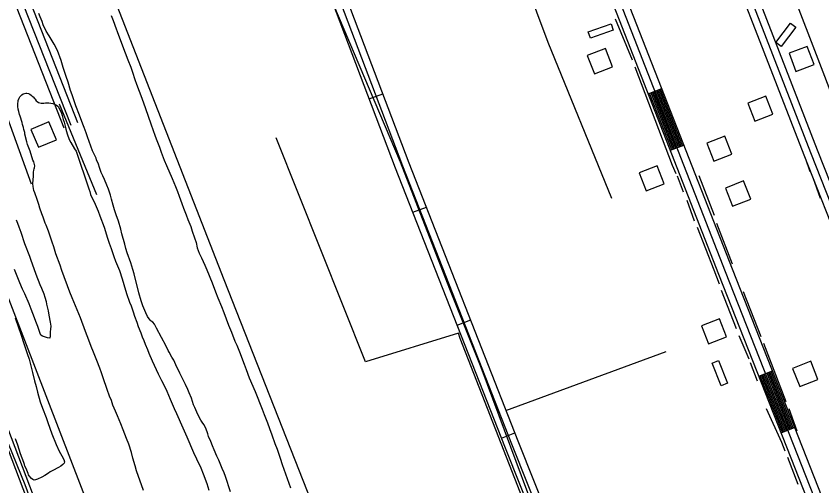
# Model space of a CAD drawing. Extents: x 3445503 to 3483459, y 540493 to 566012.
# Drawn here: x 3476792 to 3478450, y 547139 to 548107 of the extents above; entities that cross this region are included whole.
import ezdxf

# ---------------------------------------------------------------- set-up
doc = ezdxf.new("R2010")
doc.units = 0
for name, color, linetype in [('V-BLDG-OTLN', 7, 'Continuous'), ('V-DTCH-CNTR', 7, 'Continuous'), ('V-ROAD-CNTR', 7, 'Continuous'), ('V-SITE-VEGE', 7, 'Continuous'), ('V-TOPO-SHOR', 7, 'Continuous')]:
    doc.layers.add(name, color=color, linetype=linetype)

msp = doc.modelspace()

# ---------------------------------------------------------------- linework, layer by layer
at = {"layer": 'V-BLDG-OTLN'}
for points in [[(3478020.9, 548078), (3477973.8, 548061.4), (3477969.1, 548074.6), (3478016.3, 548091.2)], [(3478355.3, 548053), (3478385.4, 548092.9), (3478396.6, 548084.4), (3478366.4, 548044.5)], [(3478019.1, 548002.8), (3478004.7, 548040.1), (3477967.4, 548025.7), (3477981.9, 547988.4)], [(3478382.7, 548030.6), (3478396.9, 547993.2), (3478434.3, 548007.4), (3478420.1, 548044.8)], [(3478349.3, 547905.2), (3478334.8, 547942.5), (3478297.5, 547928), (3478312.1, 547890.7)], [(3476874.4, 547852.5), (3476858.7, 547889.2), (3476821.9, 547873.5), (3476837.6, 547836.8)], [(3478213.4, 547845.2), (3478228, 547808), (3478265.2, 547822.6), (3478250.6, 547859.8)], [(3478125.8, 547761.6), (3478111.4, 547798.9), (3478074.1, 547784.4), (3478088.5, 547747.1)], [(3478251.9, 547752.7), (3478266.5, 547715.5), (3478303.7, 547730.1), (3478289.1, 547767.4)], [(3478253.9, 547446.1), (3478239.5, 547483.4), (3478202.2, 547469), (3478216.6, 547431.7)], [(3478242.7, 547345.6), (3478224.4, 547392.2), (3478237.4, 547397.3), (3478255.7, 547350.8)], [(3478390, 547381.2), (3478404.6, 547344), (3478441.8, 547358.6), (3478427.2, 547395.8)]]:
    msp.add_lwpolyline(points, close=True, dxfattribs=at)
at = {"layer": 'V-DTCH-CNTR'}
msp.add_line((3476880.5, 547926.7), (3476957.2, 547739.5), dxfattribs=at)
for points in [[(3476437.3, 548526.7), (3476434.1, 548478.5), (3476435.2, 548450.8), (3476435, 548431.5), (3476439.6, 548412.1), (3476452.4, 548379.6), (3476497.5, 548270), (3476551.4, 548141.8), (3476555.5, 548136.2), (3476571.3, 548134.7), (3476585.2, 548138), (3476601.1, 548143.4), (3476621.9, 548150.7), (3476633, 548154.1), (3476653.7, 548153.2), (3476668.8, 548145.4), (3476698, 548105.1), (3476747.7, 547967.9), (3476822.9, 547761.4)], [(3477360.8, 548374.7), (3477490.9, 548410.6), (3477682, 548473.5), (3477698.6, 548476.1), (3477719.8, 548462.8), (3477751.1, 548418.3), (3477773.9, 548353.2), (3477814.2, 548247.2), (3477886.1, 548053.2), (3478017.3, 547732.3)], [(3477582.7, 547806.1), (3477445.5, 548129.4), (3477368, 548339.3), (3477362.6, 548352.5), (3477353.6, 548355.4), (3477338.4, 548354.8), (3477221.8, 548327), (3477133.2, 548305.2)], [(3477156.5, 546195.8), (3477105.9, 546330.5), (3477000.6, 546608), (3476910.6, 546868.2), (3476810.5, 547141.2), (3476723.4, 547354.3), (3476627, 547605.8), (3476555.6, 547812.2)], [(3478134.8, 546407.7), (3478117.5, 546447.3), (3478104.4, 546479.7), (3478088.7, 546515.7), (3478027.8, 546662.2), (3477922.5, 546939.8), (3477845.2, 547125.1), (3477748.9, 547382.8), (3477684.1, 547544.6), (3477582.7, 547806.1)]]:
    msp.add_lwpolyline(points, dxfattribs=at)
at = {"layer": 'V-ROAD-CNTR'}
for p, q in [((3478092.9, 547947), (3478120.8, 547957.9)), ((3477518.6, 547936.5), (3477546.7, 547947.1)), ((3478138.3, 547830.6), (3478166.2, 547841.4)), ((3477608.2, 547702.9), (3477636.2, 547713.8)), ((3477699.4, 547470.1), (3477727.3, 547481)), ((3478320.5, 547364.9), (3478348.5, 547375.9)), ((3478366.3, 547248.6), (3478394.2, 547259.6)), ((3477790.5, 547237.3), (3477818.5, 547248.2))]:
    msp.add_line(p, q, dxfattribs=at)
for points in [[(3477071.8, 551327.3), (3477494.8, 550222), (3477811.1, 549406.2), (3478152.8, 548533.8), (3478426.9, 547826.4), (3478672, 547204.9), (3478722.1, 547082.6), (3478796.9, 546893), (3478864.3, 546709.9)], [(3477085.9, 551332.7), (3477508.8, 550227.4), (3477825.1, 549411.7), (3478166.8, 548539.2), (3478440.8, 547831.9), (3478685.9, 547210.5), (3478736, 547088.2), (3478810.9, 546898.4), (3478878.4, 546715.1)], [(3478627.4, 546625.9), (3478252, 547580.2), (3477978.8, 548281), (3477592.9, 549272.3), (3477302.5, 550016.9), (3476951.6, 550923.6), (3476882.3, 551103.7), (3476836.6, 551207.4)], [(3478613.4, 546620.5), (3478238, 547574.7), (3477964.8, 548275.5), (3477578.9, 549266.9), (3477288.6, 550011.5), (3476937.6, 550918.2), (3476868.4, 551098), (3476822.8, 551201.3)], [(3478296.3, 546039.2), (3478195.7, 546296.9), (3478120.9, 546488), (3477825.2, 547231), (3477600.7, 547804.3), (3477368.4, 548418.2), (3477244.1, 548737.9), (3476896.7, 549634.2), (3476496.3, 550631.4), (3476398.8, 550925.5)], [(3476396.2, 550885.7), (3476482.2, 550626.2), (3476882.7, 549628.7), (3477230.1, 548732.5), (3477354.4, 548412.9), (3477586.7, 547798.9), (3477811.3, 547225.5), (3478106.9, 546482.4), (3478181.8, 546291.4), (3478282.2, 546034.2)], [(3475837.8, 550563.2), (3475922.6, 550338.7), (3476245.2, 549528.7), (3476396.4, 549140.1), (3476641.7, 548506.4), (3476770.4, 548182.1), (3476890.1, 547876.8)], [(3475851.8, 550568.5), (3475936.6, 550344.1), (3476259.2, 549534.2), (3476410.4, 549145.6), (3476655.7, 548511.8), (3476784.4, 548187.6), (3476904.1, 547882.3)], [(3475865.9, 550573.8), (3475950.6, 550349.5), (3476273.1, 549539.7), (3476424.4, 549151), (3476669.7, 548517.3), (3476798.4, 548193.1), (3476918.1, 547887.8)], [(3478520.9, 547813.3), (3478456.6, 547982.5), (3478379.3, 548183), (3478306.6, 548373.9), (3478223.9, 548591.7), (3478160.7, 548748.8), (3478097.6, 548912.6), (3478009, 549131.2)], [(3478188.6, 548400), (3478412.9, 547821), (3478658.1, 547199.3), (3478708.2, 547077), (3478739.8, 546996.7)], [(3478266.1, 546034.1), (3478167.8, 546285.9), (3478093, 546476.9), (3477797.3, 547220), (3477572.7, 547793.5), (3477354.3, 548370.8)], [(3478530.6, 546913), (3478265.9, 547585.7), (3477992.7, 548286.4), (3477980.6, 548317.7)], [(3477244.5, 546034.3), (3477027.1, 546592), (3476678, 547511.4), (3476514.3, 547958), (3476486.9, 548010.2), (3476455.2, 548029.4)], [(3477230.5, 546028.9), (3477013.1, 546586.6), (3476664, 547506.2), (3476500.6, 547951.9), (3476475.6, 547999.5), (3476447.6, 548016.4)], [(3478163.4, 547840.4), (3478118, 547956.8)], [(3478141.1, 547831.6), (3478095.7, 547948.1)], [(3478143.9, 547832.7), (3478098.5, 547949.2)], [(3478146.7, 547833.8), (3478101.3, 547950.3)], [(3478149.4, 547834.9), (3478104, 547951.4)], [(3478152.2, 547836), (3478106.8, 547952.5)], [(3478155, 547837.1), (3478109.6, 547953.6)], [(3478157.8, 547838.2), (3478112.4, 547954.6)], [(3478160.6, 547839.3), (3478115.2, 547955.7)], [(3478369.1, 547249.7), (3478323.3, 547366)], [(3478371.9, 547250.8), (3478326.1, 547367.1)], [(3478374.7, 547251.9), (3478328.9, 547368.2)], [(3478377.5, 547253), (3478331.7, 547369.3)], [(3478380.3, 547254.1), (3478334.5, 547370.4)], [(3478383.1, 547255.2), (3478337.3, 547371.5)], [(3478385.8, 547256.3), (3478340.1, 547372.6)], [(3478388.6, 547257.4), (3478342.9, 547373.7)], [(3478391.4, 547258.5), (3478345.7, 547374.8)]]:
    msp.add_lwpolyline(points, dxfattribs=at)
at = {"layer": 'V-SITE-VEGE'}
for points in [[(3477232.7, 547126.9), (3477222.8, 547158.6), (3477220.1, 547165.8), (3477216, 547175.3), (3477213.3, 547181.8), (3477208.8, 547192.2), (3477204.9, 547200.5), (3477199.5, 547213.2), (3477196, 547221.8), (3477192.1, 547230.3), (3477187.8, 547240.9), (3477186, 547246.2), (3477182.3, 547257.8), (3477178.1, 547265.6), (3477174.6, 547270.5), (3477172.1, 547274.5), (3477165.9, 547286), (3477159.3, 547300.4), (3477156.9, 547306.3), (3477154.6, 547312.8), (3477152.4, 547320), (3477148.1, 547331.2), (3477145.2, 547337.8), (3477140.5, 547348.1), (3477128.7, 547371.2), (3477120.6, 547388.6), (3477115.9, 547397.9), (3477112.2, 547404.5), (3477106.8, 547414.4), (3477104.7, 547418), (3477099.8, 547428.2), (3477091.1, 547445.1), (3477080.6, 547464.2), (3477076.2, 547472.2), (3477073.3, 547476.3), (3477069.3, 547478.6), (3477067.7, 547480.6), (3477062.3, 547488.2), (3477058.6, 547495.4), (3477052.2, 547510.2), (3477050.4, 547516.1), (3477049.3, 547520.3), (3477044.5, 547537.2), (3477034.8, 547576.1), (3477032.1, 547585.2), (3477027.4, 547598.9), (3477020.2, 547619.2), (3477017.4, 547628.5), (3477015.2, 547637.4), (3477009.3, 547658.7), (3477006.8, 547668.4), (3477002.4, 547684.3), (3476997.5, 547698), (3476994.4, 547707.7), (3476991.6, 547717.5), (3476988.1, 547730.1), (3476985.7, 547738.2), (3476981.6, 547750.4), (3476978.5, 547758.7), (3476973.6, 547770.3), (3476970.1, 547778.1), (3476966.8, 547785.1), (3476963.3, 547795.3), (3476961.3, 547801.8), (3476957.3, 547810.7), (3476956.1, 547814.7), (3476949.1, 547829.3), (3476938.5, 547858.7), (3476935.6, 547866.3), (3476931.7, 547877.5), (3476929, 547884.3), (3476922.3, 547902.7), (3476914.7, 547922.6), (3476907.1, 547944.8), (3476903.6, 547954.1), (3476898.5, 547970.8), (3476894.5, 547982.8), (3476888.7, 548001.6), (3476884.3, 548015.4), (3476876.5, 548036.3), (3476869.9, 548049.6), (3476859.3, 548066.8), (3476853.3, 548076.3), (3476847.5, 548089), (3476845.3, 548096.2), (3476841.4, 548106), (3476838.5, 548112.5)], [(3476987.4, 548108.7), (3476991.5, 548098.1), (3476997.2, 548081.2), (3476999.3, 548075.5), (3477010.5, 548045.7), (3477021.6, 548017.1), (3477027.4, 548001.7), (3477031.3, 547991.7), (3477036.1, 547976.5), (3477039.6, 547966.6), (3477045.2, 547952.6), (3477048.2, 547943.3), (3477053.6, 547928.7), (3477062.6, 547902.9), (3477069.9, 547882.9), (3477073.2, 547873.5), (3477077.9, 547859.6), (3477081.2, 547850.7), (3477086.5, 547836.8), (3477090.2, 547826.6), (3477096.6, 547810.5), (3477101.3, 547799.5), (3477112.6, 547772.2), (3477119.4, 547756.2), (3477123.5, 547746), (3477127.2, 547736.1), (3477132.9, 547721.1), (3477136.4, 547711.5), (3477141.7, 547697.8), (3477145.2, 547688.3), (3477151, 547673.5), (3477153.8, 547664.2), (3477158.5, 547650), (3477162, 547640.7), (3477164.6, 547629.7), (3477168.7, 547618.9), (3477173.1, 547609.2), (3477180.1, 547594.2), (3477184.4, 547584.2), (3477194.9, 547557.4), (3477202.2, 547538.8), (3477206.8, 547526.5), (3477214.4, 547508.5), (3477219.1, 547496.7), (3477229.1, 547470), (3477234.7, 547455.7), (3477241.9, 547437.5), (3477245.8, 547428.8), (3477251.3, 547415.3), (3477260.7, 547389.7), (3477264.8, 547378.9), (3477271.6, 547362), (3477283.7, 547333.6), (3477288.1, 547323.2), (3477294, 547307.6), (3477298.3, 547297.2), (3477302.4, 547286), (3477309, 547269.1), (3477313.3, 547257.1), (3477318, 547244.6), (3477324.4, 547226.8), (3477328.7, 547214.6), (3477334.8, 547196.2), (3477339.5, 547183.3), (3477346, 547163.8), (3477356.3, 547135.1)], [(3476796, 547915.2), (3476794.8, 547921.1), (3476794.9, 547925.3), (3476796, 547933.3), (3476797.7, 547938.1), (3476799.2, 547940.6), (3476803.3, 547944.6), (3476806.2, 547946.7), (3476811.3, 547948.1), (3476813.6, 547948.1), (3476817, 547947.4), (3476819.5, 547946.5), (3476822.9, 547944), (3476824.5, 547942.5), (3476826.4, 547941), (3476829.1, 547937.2), (3476830.6, 547935.7), (3476832.9, 547932.9), (3476834.7, 547931.4), (3476837.9, 547929.3), (3476843.3, 547928), (3476848.6, 547927.9), (3476852.2, 547928.3), (3476858.7, 547928.2), (3476863.1, 547927.7), (3476867.3, 547926.9), (3476872.2, 547925.1), (3476874.7, 547923.8), (3476877.2, 547921.7), (3476878.6, 547920), (3476884.8, 547907.1), (3476886.5, 547902.2), (3476888.7, 547894), (3476890.5, 547888.3), (3476892.5, 547880.1), (3476894.2, 547873.9), (3476896.8, 547864.8), (3476901.1, 547853.2), (3476904.4, 547846.6), (3476911.9, 547833.5), (3476915.2, 547829.1), (3476941.6, 547751.3), (3476943, 547745.6), (3476945, 547739.9), (3476954.3, 547719.5), (3476960.5, 547705.1), (3476964.2, 547695.4), (3476972.6, 547672.4), (3476979.7, 547649.3), (3476983.2, 547639.2), (3476987.3, 547628), (3476992.8, 547612.1), (3476996.5, 547602), (3477002, 547587.6), (3477004.1, 547582.7), (3477010, 547565.6), (3477013, 547554.4), (3477018.5, 547535.8), (3477025.1, 547517.9), (3477028.2, 547510), (3477032.5, 547497.8), (3477035.3, 547489.1), (3477040, 547476.4), (3477043.1, 547467.7), (3477048, 547454.8), (3477050.9, 547446.4), (3477054.2, 547439), (3477057.1, 547431.2), (3477061.8, 547420.2), (3477064.9, 547412.5), (3477071.9, 547396.5), (3477079.7, 547379.3), (3477084.2, 547370.2), (3477091, 547356), (3477095.6, 547347.3), (3477102, 547334.2), (3477105.1, 547326.2), (3477108.5, 547317.5), (3477116.6, 547298.7), (3477121.5, 547288.3), (3477134.9, 547259.1), (3477142.7, 547240.3), (3477156.9, 547208.1), (3477163.1, 547195.2), (3477171.8, 547176.6), (3477176.7, 547164.1), (3477184.1, 547143.8), (3477188.3, 547130.5)], [(3477053.7, 547129.3), (3477039.4, 547170.1), (3477036.4, 547180.7), (3477032.1, 547196.6), (3477028.8, 547208), (3477023.3, 547224.9), (3477019, 547236.5), (3477012.1, 547254.9), (3477007.1, 547267.2), (3477000.1, 547283.5), (3476996, 547292.8), (3476990.9, 547305.7), (3476987.6, 547314.8), (3476984.1, 547323.9), (3476979, 547338), (3476970.8, 547362.1), (3476967.1, 547371.8), (3476963.7, 547382), (3476957.7, 547397.4), (3476950.9, 547414.6), (3476946, 547426.4), (3476941.3, 547439.1), (3476934.3, 547457.1), (3476923.9, 547485.4), (3476907.2, 547526.4), (3476902.3, 547538.3), (3476885.9, 547583.3), (3476882, 547593.7), (3476873.6, 547617.6), (3476869.1, 547631.7), (3476865.9, 547641.5), (3476857.9, 547663.9), (3476853.2, 547676.6), (3476851.3, 547680.8), (3476847.4, 547692.6), (3476844.8, 547699.8), (3476840.7, 547711.4), (3476838.4, 547719), (3476835, 547729.2), (3476830, 547743.1), (3476828.2, 547748), (3476826.6, 547755.8), (3476826.2, 547761.3), (3476826.8, 547770.6), (3476827.4, 547776.9), (3476827.7, 547785.3), (3476828.2, 547789.7), (3476828.7, 547792.2), (3476829.3, 547794.8), (3476829.8, 547798.5), (3476829.4, 547801.5), (3476827.8, 547806.6), (3476826.3, 547810.2), (3476820.2, 547828.6), (3476815.3, 547842.3), (3476813.4, 547847.8), (3476809.8, 547863.6), (3476809.2, 547867.6), (3476807.8, 547873.6), (3476806.6, 547877.8), (3476805, 547884.1), (3476803.7, 547887.7), (3476799.7, 547900.8), (3476798.6, 547904.6), (3476797.2, 547910.9), (3476796, 547915.2)], [(3476791.6, 547687.7), (3476794.2, 547680.3), (3476797.1, 547673.1), (3476801.2, 547661.7), (3476809, 547638.7), (3476819.2, 547612.7), (3476822.1, 547604.6), (3476824.5, 547596.8), (3476832.1, 547575.7), (3476840.5, 547554.3), (3476844, 547546.3), (3476848.3, 547534.8), (3476850.4, 547528.1), (3476853.4, 547518.8), (3476854.4, 547513.3), (3476856.2, 547505.1), (3476857.7, 547499.6), (3476858.6, 547490.9), (3476861.6, 547476.6), (3476863, 547468.3), (3476862.5, 547461.8), (3476861.8, 547456.3), (3476861.6, 547448.6), (3476860.9, 547443.5), (3476856.4, 547444), (3476845.7, 547447.7), (3476842.2, 547450), (3476841.4, 547453), (3476836.5, 547467.4), (3476832.2, 547478.1), (3476829.1, 547485.3), (3476822.5, 547503.3), (3476818.2, 547514.3), (3476809.4, 547535), (3476805, 547544.3), (3476799.3, 547557.7), (3476788.2, 547584.8)], [(3476789.9, 547485.5), (3476797.2, 547463.3), (3476800.7, 547453.8), (3476809.1, 547428.5), (3476814.2, 547412), (3476818.1, 547400.6)], [(3476818.1, 547400.6), (3476822.3, 547384.1), (3476825.4, 547372.9), (3476829.4, 547355.6), (3476832.7, 547344.2), (3476835.5, 547332.1), (3476841.2, 547312.5), (3476845.9, 547299), (3476853.1, 547280.1), (3476857.2, 547269.8), (3476865.4, 547246.3), (3476874.2, 547224.3), (3476880.4, 547210.6), (3476885.7, 547200.8), (3476889.5, 547193.6), (3476890.9, 547188.5), (3476890.2, 547186.2), (3476887.9, 547183.1), (3476883.4, 547180), (3476878.8, 547177.1), (3476867.5, 547170.7), (3476862, 547167.8), (3476858, 547165.5), (3476850.8, 547160.7), (3476844.6, 547157.2), (3476835.5, 547152.9), (3476831.7, 547151.4), (3476828.4, 547150.8), (3476826.3, 547152.1), (3476823.3, 547154.5), (3476818.5, 547159.6), (3476817.1, 547161.7), (3476816.1, 547164.7), (3476813.4, 547171.2), (3476812.2, 547174.8), (3476809.7, 547180.1), (3476808.7, 547183.3), (3476807.2, 547187.1), (3476800.9, 547205.1), (3476798, 547213.9), (3476795, 547223), (3476790.3, 547236.1)]]:
    msp.add_lwpolyline(points, dxfattribs=at)
at = {"layer": 'V-TOPO-SHOR'}
for p, q in [((3478024.8, 548101.5), (3478059.6, 548017)), ((3478065.4, 548002.8), (3478141.9, 547800.1)), ((3478416.8, 547812.8), (3478425.2, 547786.7)), ((3478141.9, 547800.1), (3478149.8, 547782.5)), ((3478152.4, 547778.1), (3478164.4, 547745.4)), ((3478197.1, 547778.8), (3478228.5, 547697.3)), ((3478431.4, 547774.4), (3478446.4, 547732.3)), ((3478172, 547727.6), (3478187.6, 547685.5)), ((3478233.5, 547680.7), (3478265.7, 547596.5)), ((3478242.6, 547542.5), (3478274, 547463.2)), ((3478288.5, 547539.9), (3478324.9, 547446.7)), ((3478279.5, 547449.3), (3478299.9, 547401)), ((3478329.9, 547433.4), (3478375.8, 547313.1)), ((3478129.1, 547415.3), (3477799.1, 547293.7)), ((3478302.9, 547393.3), (3478317, 547355.6)), ((3478381.9, 547298.7), (3478399, 547252.8)), ((3478379.7, 547198.1), (3478400.9, 547142.6))]:
    msp.add_line(p, q, dxfattribs=at)
for points in [[(3476309, 548707.5), (3476590.3, 547995.4), (3476757.1, 547571.6), (3477121.8, 546626.8), (3477173.9, 546501.8), (3477281.6, 546220.4)], [(3476913.4, 548349.7), (3477219.1, 547564.7), (3477493.5, 546866.5), (3477656.7, 546439.2), (3477698.4, 546338.5)], [(3477958.9, 546793.5), (3477705.4, 547443.1), (3477701.9, 547453.5), (3477510.8, 547394.5), (3477326.7, 547856.5)], [(3478193.8, 547672.2), (3478227.5, 547584), (3478238.7, 547555.2)], [(3478335.4, 547298.6), (3478367.1, 547229.4), (3478374.1, 547211.4)]]:
    msp.add_lwpolyline(points, dxfattribs=at)

doc.saveas('drawing.dxf')
